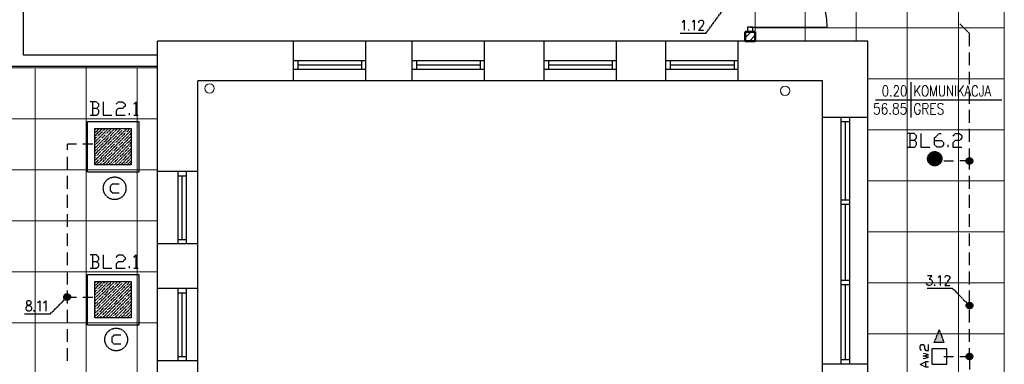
# Model space of a CAD drawing. Header units: millimetres. Extents: x -523 to 1404227, y -783705 to 1038705.
# Tile 486 of 508: x 893027 to 904593, y 229653 to 233706. Entities that reach past the tile are written whole.
import ezdxf
from ezdxf.enums import TextEntityAlignment as Align

# ---------------------------------------------------------------- set-up
doc = ezdxf.new("R2010")
doc.units = ezdxf.units.MM
doc.linetypes.add('ACAD_ISO08W100', pattern=[36, 24, -3, 6, -3])
doc.layers.add('!!ELEKTRYKA', color=7, linetype='Continuous')
doc.styles.add('ROMANS', font='romans', dxfattribs={"width": 0.7})

# ---------------------------------------------------------------- blocks, each defined once
blk = doc.blocks.new('bikmet')
blk.add_line((0, 1.65), (0, -1.65))
at = {"style": 'ROMANS', "width": 0.8}
blk.add_attdef('NRPOM', text='', height=1, dxfattribs=at).set_placement((-0.333, 0.333), align=Align.RIGHT)
blk.add_attdef('NWAPOM', (0.25, 0.333), '', height=1, dxfattribs=at)
blk.add_attdef('RAREA', text='', height=1.042, dxfattribs=at).set_placement((-0.333, -0.333), align=Align.TOP_RIGHT)
blk.add_attdef('PODLOGA', text='', height=1.042, dxfattribs=at).set_placement((0.25, -0.333), align=Align.TOP_LEFT)

msp = doc.modelspace()

# ---------------------------------------------------------------- linework, layer by layer
at = {"layer": '!!ELEKTRYKA', "color": 252, "lineweight": 15, "ltscale": 15}
for p, q in [((903452.7, 245855.06), (903452.7, 219555.06)), ((904052.7, 245855.06), (904052.7, 219555.06)), ((902252.7, 241245.06), (902252.7, 233455.06)), ((902852.7, 241245.06), (902852.7, 233455.06)), ((901667.7, 234573.76), (901667.7, 233563.76)), ((901667.7, 234573.76), (901667.7, 233563.76)), ((901667.7, 233610.06), (904592.7, 233610.06)), ((894647.7, 233140.06), (886922.7, 233140.06)), ((893207.02, 225330.06), (893207.02, 233126.53)), ((893806.06, 225363.86), (893806.06, 233160.33)), ((894405.68, 225342.26), (894405.68, 233138.74)), ((902987.7, 233010.06), (904592.7, 233010.06)), ((894647.7, 232540.06), (886922.7, 232540.06)), ((902987.7, 232410.06), (904592.7, 232410.06)), ((894647.7, 231940.06), (886922.7, 231940.06)), ((902987.7, 231810.06), (904592.7, 231810.06)), ((894647.7, 231340.06), (886922.7, 231340.06)), ((902987.7, 231210.06), (904592.7, 231210.06)), ((894647.7, 230740.06), (886922.7, 230740.06)), ((902987.7, 230610.06), (904592.7, 230610.06)), ((894647.7, 230140.06), (887092.7, 230140.06)), ((902987.7, 230010.06), (904592.7, 230010.06))]:
    msp.add_line(p, q, dxfattribs=at)
at = {"layer": '!!ELEKTRYKA', "color": 252, "lineweight": 20}
for p, q in [((904592.7, 236772.51), (904592.7, 227235.06)), ((901467.7, 233455.06), (901547.7, 233455.06))]:
    msp.add_line(p, q, dxfattribs=at)
at = {"layer": '!!ELEKTRYKA', "color": 252, "ltscale": 10}
msp.add_line((893072.7, 233290.06), (893072.7, 234500.06), dxfattribs=at)
at = {"layer": '!!ELEKTRYKA', "color": 252, "lineweight": 50}
for p, q in [((901547.7, 233563.76), (901547.7, 233455.06)), ((901547.7, 233563.76), (901667.7, 233563.76)), ((901547.7, 233455.06), (901547.7, 233563.76)), ((901667.7, 233563.76), (901667.7, 233455.06)), ((901667.7, 233563.76), (901667.7, 233455.06)), ((901667.7, 233455.06), (901547.7, 233455.06))]:
    msp.add_line(p, q, dxfattribs=at)
at = {"layer": '!!ELEKTRYKA', "color": 252, "linetype": 'Continuous', "lineweight": 18}
for p, q in [((901547.7, 233491.7), (901619.75, 233563.76)), ((901600.85, 233455.06), (901667.7, 233521.9))]:
    msp.add_line(p, q, dxfattribs=at)
at = {"layer": '!!ELEKTRYKA', "color": 252}
for p, q in [((901637.7, 233618.76), (901577.7, 233618.76)), ((901577.7, 233618.76), (901577.7, 233563.76)), ((901577.7, 233563.76), (901637.7, 233563.76)), ((901637.7, 233563.76), (901637.7, 233618.76)), ((894647.7, 225330.06), (894647.7, 233455.06)), ((902987.7, 233455.06), (894647.7, 233455.06)), ((896242.7, 232985.06), (896242.7, 233455.06)), ((897092.7, 232985.06), (897092.7, 233455.06)), ((897637.7, 232985.06), (897637.7, 233455.06)), ((898487.7, 232985.06), (898487.7, 233455.06)), ((899187.7, 232985.06), (899187.7, 233455.06)), ((900037.7, 232985.06), (900037.7, 233455.06)), ((900617.7, 232985.06), (900617.7, 233455.06)), ((901467.7, 232985.06), (901467.7, 233455.06)), ((902987.7, 227941.72), (902987.7, 233455.06)), ((894647.7, 233290.06), (893072.7, 233290.06)), ((897092.7, 233220.06), (896242.7, 233220.06)), ((896292.7, 233220.06), (896292.7, 233120.06)), ((897042.7, 233170.06), (896292.7, 233170.06)), ((897042.7, 233220.06), (897042.7, 233120.06)), ((898487.7, 233220.06), (897637.7, 233220.06)), ((897687.7, 233220.06), (897687.7, 233120.06)), ((898437.7, 233170.06), (897687.7, 233170.06)), ((898437.7, 233220.06), (898437.7, 233120.06)), ((900037.7, 233220.06), (899187.7, 233220.06)), ((899237.7, 233220.06), (899237.7, 233120.06)), ((899987.7, 233170.06), (899237.7, 233170.06)), ((899987.7, 233220.06), (899987.7, 233120.06)), ((901467.7, 233220.06), (900617.7, 233220.06)), ((900667.7, 233220.06), (900667.7, 233120.06)), ((901417.7, 233170.06), (900667.7, 233170.06)), ((901417.7, 233220.06), (901417.7, 233120.06)), ((894647.7, 233155.06), (892894.88, 233155.06)), ((897092.7, 233120.06), (896242.7, 233120.06)), ((898487.7, 233120.06), (897637.7, 233120.06)), ((900037.7, 233120.06), (899187.7, 233120.06)), ((901467.7, 233120.06), (900617.7, 233120.06)), ((902457.7, 232985.06), (895117.7, 232985.06)), ((895117.7, 232570.06), (895117.7, 232985.06)), ((902457.7, 227941.72), (902457.7, 232985.06)), ((903079.97, 232763.33), (904563.74, 232763.33)), ((895117.7, 225575.06), (895117.7, 232570.06)), ((902987.7, 232555.06), (902457.7, 232555.06)), ((902672.7, 232555.06), (902672.7, 229655.06)), ((902772.7, 232505.06), (902672.7, 232505.06)), ((902722.7, 232505.06), (902722.7, 231586.72)), ((902772.7, 232555.06), (902772.7, 229655.06)), ((895117.7, 231920.06), (894647.7, 231920.06)), ((894882.7, 231920.06), (894882.7, 231070.06)), ((894982.7, 231920.06), (894982.7, 231070.06)), ((894882.7, 231870.06), (894982.7, 231870.06)), ((894932.7, 231870.06), (894932.7, 231120.06)), ((902672.7, 231586.72), (902772.7, 231586.72)), ((902672.7, 231536.72), (902772.7, 231536.72)), ((902722.7, 231536.72), (902722.7, 230643.39)), ((894882.7, 231120.06), (894982.7, 231120.06)), ((895117.7, 231070.06), (894647.7, 231070.06)), ((902672.7, 230643.39), (902772.7, 230643.39)), ((895117.7, 230545.06), (894647.7, 230545.06)), ((894882.7, 230545.06), (894882.7, 229695.06)), ((894982.7, 230545.06), (894982.7, 229695.06)), ((894982.7, 230535.06), (894982.7, 229705.06)), ((902672.7, 230593.39), (902772.7, 230593.39)), ((902722.7, 230593.39), (902722.7, 229705.06)), ((894882.7, 230495.06), (894982.7, 230495.06)), ((894932.7, 230495.06), (894932.7, 229745.06)), ((895117.7, 229695.06), (894647.7, 229695.06)), ((894882.7, 229745.06), (894982.7, 229745.06)), ((902772.7, 229705.06), (902672.7, 229705.06)), ((902987.7, 229655.06), (902457.7, 229655.06))]:
    msp.add_line(p, q, dxfattribs=at)
at = {"layer": '!!ELEKTRYKA', "color": 252, "extrusion": (0, 0, -1)}
msp.add_line((901607.7, 233618.76), (902507.7, 233618.76), dxfattribs=at)
at = {"layer": '!!ELEKTRYKA', "color": 7}
msp.add_line((903079.97, 232763.33), (904563.74, 232763.33), dxfattribs=at)
at = {"layer": '!!ELEKTRYKA', "color": 1, "linetype": 'ACAD_ISO08W100', "lineweight": -3}
for points in [[(901085.21, 233542.92), (901381.67, 233945.1)], [(900810.57, 233678.31), (900819.08, 233682.5), (900831.52, 233699.45), (900831.52, 233580.89)], [(900928.57, 233678.38), (900937.07, 233682.63), (900949.5, 233699.57), (900949.5, 233581.07)], [(901004.95, 233669.86), (901004.95, 233678.29), (901009.52, 233686.79), (901013.44, 233695.22), (901026.51, 233699.47), (901043.51, 233699.47), (901052, 233695.22), (901055.92, 233686.79), (901060.5, 233678.29), (901060.5, 233665.62), (901055.92, 233652.87), (901047.43, 233635.95), (901001.03, 233580.92), (901064.42, 233580.92)], [(901085.61, 233542.87), (900785.04, 233542.87)], [(900886.26, 233589.44), (900882.34, 233585.19), (900886.26, 233580.94), (900890.84, 233585.19)]]:
    msp.add_lwpolyline(points, dxfattribs=at)
at = {"layer": '!!ELEKTRYKA', "color": 5, "linetype": 'ACAD_ISO08W100', "lineweight": -3}
for points in [[(904184.62, 233394.66), (904184.62, 233542.8), (904070.37, 233657.1)], [(904184.23, 233170.34), (904184.23, 233318.57)], [(904184.23, 232945.98), (904184.23, 233094.14)], [(904184.23, 232717.37), (904184.23, 232869.78)], [(893930.87, 232662.34), (893956.67, 232687.72), (893956.67, 232713.1), (893930.87, 232738.49), (893854.86, 232738.49)], [(893880.39, 232738.49), (893880.39, 232581.83)], [(894007.36, 232738.49), (894007.36, 232581.87), (894109.04, 232581.87)], [(894159.86, 232713.09), (894185.6, 232738.48), (894236.37, 232738.48), (894265.58, 232713.09), (894265.58, 232687.64), (894236.37, 232662.25), (894185.6, 232662.25), (894159.86, 232636.87), (894159.86, 232581.86), (894265.58, 232581.86)], [(894366.88, 232713.13), (894392.56, 232738.53), (894392.56, 232581.92)], [(893854.86, 232581.86), (893930.87, 232581.86), (893956.67, 232607.25), (893956.67, 232636.88), (893930.87, 232662.34), (893879.96, 232662.34)], [(894316.5, 232581.85), (894316.5, 232607.2)], [(904184.23, 232493), (904184.23, 232645.41)], [(894367.3, 232581.83), (894418.19, 232581.83)], [(893910.38, 232412.52), (893926.77, 232425.2)], [(893910.38, 232340.55), (893998.75, 232425.2)], [(893910.38, 232268.58), (894070.72, 232425.2)], [(893910.38, 232196.6), (894142.69, 232425.2)], [(893910.38, 232124.63), (894214.66, 232425.2)], [(893910.38, 232052.66), (894286.63, 232425.2)], [(893918.22, 232382.88), (893960.98, 232425.2)], [(893926.77, 231997.65), (894337.94, 232408.24)], [(893952.43, 232344.75), (893998.75, 232391.36)], [(894007.3, 232399.84), (894007.3, 232404.04)], [(894015.85, 232408.24), (894032.95, 232425.2)], [(894041.5, 232361.71), (894041.5, 232365.92)], [(894050.05, 232370.19), (894096.37, 232416.72)], [(894087.82, 232336.27), (894134.14, 232382.88)], [(894142.69, 232391.36), (894142.69, 232395.56)], [(894151.24, 232399.84), (894176.89, 232425.2)], [(894176.89, 232353.23), (894176.89, 232357.44)], [(894185.45, 232361.71), (894231.76, 232408.24)], [(894223.21, 232327.86), (894265.97, 232370.19)], [(894240.32, 232416.72), (894240.32, 232421)], [(894273.81, 232382.88), (894273.81, 232387.08)], [(894286.63, 232391.36), (894320.84, 232425.2)], [(894320.84, 232353.23), (894337.94, 232370.19)], [(903536.67, 232285.55), (903562.21, 232315.17), (903562.21, 232340.58), (903536.67, 232365.99), (903456.23, 232365.99)], [(903481.76, 232365.96), (903481.76, 232205.11)], [(903612.87, 232365.97), (903612.87, 232205.14), (903723.16, 232205.14)], [(903773.65, 232285.59), (903853.85, 232285.59), (903879.31, 232260.13), (903879.31, 232234.74), (903853.85, 232205.14), (903803.57, 232205.14), (903773.65, 232234.74), (903773.65, 232315.19), (903828.39, 232365.98), (903853.85, 232365.98)], [(903989.64, 232340.61), (904015.05, 232365.95), (904065.86, 232365.95), (904095.71, 232340.61), (904095.71, 232315.2), (904065.86, 232285.54), (904015.05, 232285.54), (903989.64, 232260.13), (903989.64, 232205.12), (904095.71, 232205.12)], [(904184.23, 232268.64), (904184.23, 232421.04)], [(893693.42, 232243.27), (893583.67, 232243.27), (893583.67, 232171.27)], [(893884.43, 232243.26), (893769.98, 232243.26)], [(893910.38, 232302.42), (893935.33, 232327.86)], [(893918.22, 232238.93), (893918.22, 232243.14)], [(893926.77, 232247.41), (893969.53, 232289.74)], [(893943.88, 232336.27), (893943.88, 232340.55)], [(893960.98, 232209.29), (894007.3, 232255.89)], [(893978.08, 232298.22), (893978.08, 232302.42)], [(893990.19, 232310.9), (894032.95, 232353.23)], [(893998.75, 231997.65), (894337.94, 232336.27)], [(894015.85, 232264.3), (894015.85, 232268.58)], [(894024.4, 232272.78), (894070.72, 232319.38)], [(894062.17, 232238.93), (894104.92, 232281.26)], [(894070.72, 231997.65), (894337.94, 232264.3)], [(894079.27, 232327.86), (894079.27, 232332.07)], [(894096.37, 232200.81), (894142.69, 232247.41)], [(894113.47, 232289.74), (894113.47, 232293.94)], [(894122.02, 232298.22), (894168.34, 232344.75)], [(894151.24, 232255.89), (894151.24, 232260.1)], [(894159.79, 232264.3), (894206.11, 232310.9)], [(894194, 232230.45), (894240.32, 232272.78)], [(894214.66, 232319.38), (894214.66, 232323.59)], [(894231.76, 232192.33), (894273.81, 232238.93)], [(894248.87, 232281.26), (894248.87, 232285.46)], [(894257.42, 232289.74), (894303.74, 232336.27)], [(894286.63, 232247.41), (894286.63, 232251.62)], [(894295.19, 232255.89), (894337.94, 232298.22)], [(894312.29, 232344.75), (894312.29, 232349.03)], [(903456.23, 232205.1), (903536.67, 232205.1), (903562.21, 232234.73), (903562.21, 232260.14), (903536.67, 232285.55), (903481.77, 232285.55)], [(893910.38, 232158.48), (893943.88, 232192.33)], [(893935.33, 232111.95), (893978.08, 232158.48)], [(893952.43, 232200.81), (893952.43, 232205.08)], [(893990.19, 232166.96), (893990.19, 232171.16)], [(893998.75, 232175.44), (894041.5, 232217.77)], [(894024.4, 232128.84), (894024.4, 232133.11)], [(894032.95, 232137.32), (894079.27, 232183.92)], [(894050.05, 232230.45), (894050.05, 232234.73)], [(894070.72, 232103.47), (894113.47, 232145.8)], [(894087.82, 232192.33), (894087.82, 232196.6)], [(894122.02, 232158.48), (894122.02, 232162.76)], [(894134.14, 232166.96), (894176.89, 232209.29)], [(894142.69, 231997.65), (894337.94, 232192.33)], [(894159.79, 232120.43), (894159.79, 232124.63)], [(894168.34, 232128.84), (894214.66, 232175.44)], [(894185.45, 232217.77), (894185.45, 232221.97)], [(894206.11, 232094.99), (894248.87, 232137.32)], [(894223.21, 232183.92), (894223.21, 232188.12)], [(894257.42, 232145.8), (894257.42, 232150)], [(894265.97, 232158.48), (894312.29, 232200.81)], [(894303.74, 232120.43), (894337.94, 232158.48)], [(894320.84, 232209.29), (894320.84, 232213.56)], [(894329.39, 232217.77), (894337.94, 232230.45)], [(903934.43, 232205.15), (903934.43, 232234.77)], [(904184.23, 232044.27), (904184.23, 232192.43)], [(893583.67, 232095.08), (893583.67, 231942.69)], [(893910.38, 232086.51), (893918.22, 232094.99)], [(893910.38, 232014.54), (893952.43, 232056.86)], [(893926.77, 232103.47), (893926.77, 232107.67)], [(893960.98, 232065.34), (893960.98, 232069.62)], [(893965.25, 231997.65), (893990.19, 232023.02)], [(893969.53, 232073.82), (894015.85, 232120.43)], [(893998.75, 232031.5), (893998.75, 232035.7)], [(894007.3, 232039.98), (894050.05, 232086.51)], [(894041.5, 232001.85), (894087.82, 232048.45)], [(894062.17, 232094.99), (894062.17, 232099.19)], [(894096.37, 232056.86), (894096.37, 232061.14)], [(894104.92, 232065.34), (894151.24, 232111.95)], [(894109.2, 231997.65), (894122.02, 232014.54)], [(894134.14, 232023.02), (894134.14, 232027.29)], [(894142.69, 232031.5), (894185.45, 232073.82)], [(894181.17, 231997.65), (894223.21, 232039.98)], [(894194, 232086.51), (894194, 232090.78)], [(894214.66, 231997.65), (894337.94, 232120.43)], [(894231.76, 232048.45), (894231.76, 232052.66)], [(894240.32, 232056.86), (894286.63, 232103.47)], [(894265.97, 232014.54), (894265.97, 232018.81)], [(894273.81, 232023.02), (894320.84, 232065.34)], [(894286.63, 231997.65), (894337.94, 232048.45)], [(894295.19, 232111.95), (894295.19, 232116.15)], [(894325.11, 231997.65), (894337.94, 232014.54)], [(894329.39, 232073.82), (894329.39, 232078.03)], [(894337.94, 232086.51), (894337.94, 232090.78)], [(903994.06, 232044.16), (903884.06, 232044.16)], [(904184.62, 231942.58), (904184.62, 232044.2), (904070.37, 232044.2)], [(894253.14, 231997.65), (894257.42, 232001.85)], [(893583.67, 231870.7), (893583.67, 231718.31)], [(904184.23, 231718.28), (904184.23, 231870.69)], [(894195.43, 231772.69), (894115.1, 231772.69), (894089.73, 231747.32), (894089.73, 231696.59), (894115.1, 231671.22), (894195.43, 231671.22)], [(893583.67, 231646.31), (893583.67, 231493.93)], [(904184.23, 231493.91), (904184.23, 231646.32)], [(893583.67, 231417.74), (893583.67, 231269.55)], [(904184.23, 231269.55), (904184.23, 231417.71)], [(893583.67, 231193.35), (893583.67, 231045.16)], [(904184.23, 231045.18), (904184.23, 231193.34)], [(893583.67, 230968.97), (893583.67, 230820.78)], [(904184.23, 230820.82), (904184.23, 230968.98)], [(893930.87, 230858.85), (893956.67, 230884.24), (893956.67, 230909.69), (893930.87, 230939.33), (893854.86, 230939.33)], [(893854.86, 230782.63), (893930.87, 230782.63), (893956.67, 230808.08), (893956.67, 230833.47), (893930.87, 230858.85), (893879.96, 230858.85)], [(893880.39, 230939.25), (893880.39, 230782.66)], [(894007.36, 230939.31), (894007.36, 230782.61), (894109.04, 230782.61)], [(894159.86, 230909.65), (894185.6, 230939.28), (894236.37, 230939.28), (894265.58, 230909.65), (894265.58, 230884.19), (894236.37, 230858.81), (894185.6, 230858.81), (894159.86, 230833.42), (894159.86, 230782.59), (894265.58, 230782.59)], [(894366.88, 230909.71), (894392.56, 230939.35), (894392.56, 230782.67)], [(893583.67, 230744.59), (893583.67, 230592.2)], [(894316.5, 230782.64), (894316.5, 230807.99)], [(894367.15, 230782.67), (894417.95, 230782.67)], [(904184.23, 230592.21), (904184.23, 230744.61)], [(893910.06, 230613.27), (893926.79, 230626.02)], [(893910.06, 230541.33), (893999.28, 230626.02)], [(893910.06, 230469.33), (894071.07, 230626.02)], [(893910.06, 230397.4), (894142.87, 230626.02)], [(893910.06, 230325.4), (894214.66, 230626.02)], [(893910.06, 230253.47), (894287.15, 230626.02)], [(893918.43, 230579.39), (893960.95, 230626.02)], [(894016.01, 230609.08), (894032.74, 230626.02)], [(894151.23, 230600.58), (894177.02, 230626.02)], [(894240.45, 230617.52), (894240.45, 230621.77)], [(894287.15, 230592.15), (894320.6, 230626.02)], [(903688.78, 230698.05), (903739.74, 230698.05), (903710.44, 230655.68), (903727, 230655.68), (903735.28, 230647.21), (903739.74, 230643), (903744.2, 230626.06), (903744.2, 230613.38), (903739.74, 230596.43), (903731.46, 230583.69), (903714.26, 230579.49), (903701.52, 230579.49), (903688.78, 230583.69), (903684.96, 230592.17), (903680.5, 230604.91)], [(903815.75, 230676.9), (903824.02, 230681.16), (903841.2, 230698.09), (903841.2, 230579.56)], [(903896.79, 230672.58), (903896.79, 230676.84), (903900.61, 230689.55), (903905.06, 230693.75), (903913.32, 230698.01), (903930.49, 230698.01), (903938.75, 230693.75), (903943.2, 230689.55), (903951.47, 230676.84), (903951.47, 230664.12), (903943.2, 230655.67), (903934.94, 230638.69), (903892.34, 230579.44), (903955.92, 230579.44)], [(893583.67, 230520.2), (893583.67, 230444.01), (893693.42, 230444.01)], [(893910.06, 230503.21), (893935.16, 230528.65)], [(893926.79, 230198.4), (894337.33, 230609.08)], [(893944.22, 230537.08), (893944.22, 230541.33)], [(893952.58, 230545.59), (893999.28, 230592.15)], [(893990.22, 230507.46), (894032.74, 230554.02)], [(893999.28, 230198.4), (894337.33, 230537.08)], [(894007.65, 230600.58), (894007.65, 230604.83)], [(894024.37, 230473.58), (894071.07, 230520.14)], [(894041.1, 230562.45), (894041.1, 230566.71)], [(894049.47, 230570.96), (894096.17, 230617.52)], [(894079.44, 230528.65), (894079.44, 230532.83)], [(894087.8, 230537.08), (894134.5, 230579.39)], [(894121.96, 230498.96), (894167.96, 230545.59)], [(894142.87, 230592.15), (894142.87, 230596.33)], [(894159.59, 230465.15), (894206.29, 230507.46)], [(894177.02, 230554.02), (894177.02, 230558.27)], [(894185.38, 230562.45), (894232.08, 230609.08)], [(894214.66, 230520.14), (894214.66, 230524.4)], [(894223.02, 230528.65), (894265.54, 230570.96)], [(894257.18, 230490.52), (894303.88, 230537.08)], [(894273.9, 230579.39), (894273.9, 230583.64)], [(894312.24, 230545.59), (894312.24, 230549.77)], [(894320.6, 230554.02), (894337.33, 230570.96)], [(903985.32, 230545.61), (903684.64, 230545.61)], [(903777.79, 230592.18), (903769.51, 230583.71), (903777.79, 230579.45), (903782.24, 230583.71)], [(903985.5, 230545.6), (904184.32, 230342.4)], [(904184.23, 230367.84), (904184.23, 230520.25)], [(893236.57, 230376.29), (893244.99, 230384.77), (893261.82, 230401.67), (893261.82, 230278.9)], [(893308.34, 230376.32), (893320.95, 230384.8), (893333.57, 230401.75), (893333.57, 230278.92)], [(893384.94, 230245.02), (893583.8, 230443.96)], [(893583.67, 230444.01), (893583.67, 230367.82)], [(893769.98, 230444.01), (893884.43, 230444.01)], [(893910.06, 230359.27), (893944.22, 230393.15)], [(893918.43, 230435.46), (893918.43, 230439.71)], [(893926.79, 230448.21), (893969.31, 230490.52)], [(893952.58, 230401.58), (893952.58, 230405.84)], [(893960.95, 230410.09), (894007.65, 230456.65)], [(893977.67, 230498.96), (893977.67, 230503.21)], [(893999.28, 230376.21), (894041.1, 230418.52)], [(894016.01, 230465.15), (894016.01, 230469.33)], [(894049.47, 230427.02), (894049.47, 230431.28)], [(894062.71, 230435.46), (894104.53, 230482.02)], [(894071.07, 230198.4), (894337.33, 230465.15)], [(894087.8, 230393.15), (894087.8, 230397.4)], [(894096.17, 230401.58), (894142.87, 230448.21)], [(894113.59, 230490.52), (894113.59, 230494.77)], [(894134.5, 230363.53), (894177.02, 230410.09)], [(894142.87, 230198.4), (894337.33, 230393.15)], [(894151.23, 230456.65), (894151.23, 230460.9)], [(894185.38, 230418.52), (894185.38, 230422.77)], [(894193.75, 230427.02), (894240.45, 230473.58)], [(894223.02, 230384.72), (894223.02, 230388.9)], [(894232.08, 230393.15), (894273.9, 230435.46)], [(894248.81, 230482.02), (894248.81, 230486.27)], [(894265.54, 230355.02), (894312.24, 230401.58)], [(894287.15, 230448.21), (894287.15, 230452.4)], [(894295.51, 230456.65), (894337.33, 230498.96)], [(894320.6, 230410.09), (894320.6, 230414.34)], [(894328.97, 230418.52), (894337.33, 230427.02)], [(893194.55, 230291.55), (893190.34, 230287.34), (893194.55, 230278.85), (893202.97, 230287.34)], [(893583.67, 230295.89), (893583.67, 230143.43)], [(893910.06, 230287.34), (893918.43, 230295.78)], [(893926.79, 230304.28), (893926.79, 230308.46)], [(893935.16, 230312.71), (893977.67, 230355.02)], [(893969.31, 230274.59), (894016.01, 230321.15)], [(893990.22, 230363.53), (893990.22, 230367.78)], [(894007.65, 230240.71), (894049.47, 230283.09)], [(894024.37, 230329.65), (894024.37, 230333.9)], [(894032.74, 230338.09), (894079.44, 230384.72)], [(894062.71, 230295.78), (894062.71, 230300.03)], [(894071.07, 230304.28), (894113.59, 230346.59)], [(894104.53, 230266.15), (894151.23, 230312.71)], [(894121.96, 230355.02), (894121.96, 230359.27)], [(894142.87, 230232.28), (894185.38, 230274.59)], [(894159.59, 230321.15), (894159.59, 230325.4)], [(894167.96, 230329.65), (894214.66, 230376.21)], [(894193.75, 230283.09), (894193.75, 230287.34)], [(894206.29, 230295.78), (894248.81, 230338.09)], [(894214.66, 230198.4), (894337.33, 230321.15)], [(894240.45, 230257.65), (894287.15, 230304.28)], [(894257.18, 230346.59), (894257.18, 230350.84)], [(894295.51, 230312.71), (894295.51, 230316.97)], [(894303.88, 230321.15), (894337.33, 230355.02)], [(894328.97, 230274.59), (894328.97, 230278.84)], [(894337.33, 230283.09), (894337.33, 230287.34)], [(904184.23, 230143.48), (904184.23, 230295.88)], [(893384.56, 230245.06), (893084.07, 230245.06)], [(893910.06, 230215.34), (893952.58, 230257.65)], [(893960.95, 230266.15), (893960.95, 230270.41)], [(893965.13, 230198.4), (893990.22, 230223.85)], [(893999.28, 230232.28), (893999.28, 230236.53)], [(894041.1, 230202.66), (894087.8, 230249.22)], [(894096.17, 230257.65), (894096.17, 230261.9)], [(894108.71, 230198.4), (894121.96, 230211.09)], [(894134.5, 230223.85), (894134.5, 230228.03)], [(894181.2, 230198.4), (894223.02, 230240.71)], [(894232.08, 230249.22), (894232.08, 230253.47)], [(894252.99, 230198.4), (894257.18, 230202.66)], [(894265.54, 230211.09), (894265.54, 230215.34)], [(894273.9, 230223.85), (894320.6, 230266.15)], [(894287.15, 230198.4), (894337.33, 230249.22)], [(894324.79, 230198.4), (894337.33, 230211.09)], [(893583.67, 230067.24), (893583.67, 229919.05)], [(904184.23, 229919.11), (904184.23, 230067.27)], [(894213.38, 229994.7), (894133.05, 229994.7), (894107.68, 229969.33), (894107.68, 229918.6), (894133.05, 229893.23), (894213.38, 229893.23)], [(893583.67, 229842.86), (893583.67, 229694.74)], [(904184.23, 229745.53), (904184.23, 229842.91)], [(903884.06, 229745.41), (903994.06, 229745.41)], [(904070.37, 229745.39), (904184.62, 229745.39), (904184.62, 229593.01)]]:
    msp.add_lwpolyline(points, dxfattribs=at)
for points in [[(893825.19, 232509.94), (894426.46, 232509.94), (894426.46, 231912.99), (893825.19, 231912.99)], [(893910.06, 232425.21), (894337.33, 232425.21), (894337.33, 231997.6), (893910.06, 231997.6)], [(893825.19, 230710.73), (894426.46, 230710.73), (894426.46, 230113.78), (893825.19, 230113.78)], [(893910.06, 230626.02), (894337.33, 230626.02), (894337.33, 230198.4), (893910.06, 230198.4)], [(893122.38, 230401.62), (893109.75, 230393.2), (893105.54, 230384.71), (893105.54, 230372), (893109.75, 230359.3), (893118.17, 230355.08), (893135.02, 230346.59), (893151.87, 230342.38), (893160.29, 230329.67), (893164.5, 230321.18), (893164.5, 230304.26), (893160.29, 230291.55), (893156.08, 230287.34), (893143.44, 230278.85), (893122.38, 230278.85), (893109.75, 230287.34), (893105.54, 230291.55), (893101.32, 230304.26), (893101.32, 230321.18), (893105.54, 230329.67), (893113.96, 230342.38), (893126.6, 230346.59), (893147.65, 230355.08), (893156.08, 230359.3), (893160.29, 230372), (893160.29, 230384.71), (893156.08, 230393.2), (893143.44, 230401.62)], [(893609.35, 230414.38), (893600.96, 230410.12), (893596.76, 230405.92), (893588.37, 230405.92), (893579.28, 230405.92), (893570.89, 230405.92), (893566.69, 230410.12), (893558.3, 230414.38), (893554.11, 230418.58), (893549.91, 230427.04), (893545.72, 230431.3), (893545.72, 230439.76), (893545.72, 230448.23), (893545.72, 230456.69), (893549.91, 230460.95), (893554.11, 230469.41), (893558.3, 230473.61), (893562.5, 230477.87), (893570.89, 230482.07), (893579.28, 230482.07), (893588.37, 230482.07), (893592.57, 230482.07), (893600.96, 230477.87), (893609.35, 230473.61), (893613.54, 230469.41), (893617.74, 230465.15), (893621.94, 230456.69), (893621.94, 230448.23), (893621.94, 230439.76), (893621.94, 230435.57), (893617.74, 230427.04), (893613.54, 230418.58)], [(904209.7, 230312.75), (904201.46, 230308.5), (904197.02, 230308.5), (904188.77, 230304.31), (904179.89, 230304.31), (904171.65, 230308.5), (904167.21, 230308.5), (904158.96, 230312.75), (904154.52, 230317), (904150.72, 230325.43), (904146.28, 230333.93), (904146.28, 230338.18), (904146.28, 230346.62), (904146.28, 230355.11), (904150.72, 230363.55), (904154.52, 230367.8), (904158.96, 230372.05), (904163.4, 230376.23), (904171.65, 230380.48), (904179.89, 230384.73), (904184.33, 230384.73), (904192.58, 230380.48), (904201.46, 230380.48), (904205.26, 230376.23), (904214.14, 230367.8), (904217.95, 230363.55), (904222.39, 230355.11), (904222.39, 230350.86), (904222.39, 230342.37), (904222.39, 230333.93), (904217.95, 230325.43), (904214.14, 230321.25)]]:
    msp.add_lwpolyline(points, close=True, dxfattribs=at)
at = {"layer": '!!ELEKTRYKA', "color": 30, "linetype": 'ACAD_ISO08W100', "lineweight": -3}
for points in [[(903769.51, 229910.59), (903828.71, 230058.77), (903884.09, 229910.59)], [(903739.84, 229656.6), (903917.48, 229656.6), (903917.48, 229834.37), (903739.84, 229834.37)]]:
    msp.add_lwpolyline(points, close=True, dxfattribs=at)
for points in [[(903621.8, 229817.41), (903604.59, 229834.37), (903604.59, 229868.22), (903621.8, 229885.12), (903638.38, 229885.12), (903655.59, 229868.22), (903655.59, 229834.37), (903672.17, 229817.41), (903702.13, 229817.41), (903702.13, 229885.12)], [(903638.4, 229720.06), (903702.14, 229737.01), (903638.4, 229749.69), (903702.14, 229766.65), (903638.4, 229783.54)], [(903702.13, 229618.44), (903672.17, 229618.44), (903604.59, 229652.29), (903672.17, 229686.14), (903702.13, 229686.14)], [(903672.22, 229618.43), (903672.22, 229686.22)]]:
    msp.add_lwpolyline(points, dxfattribs=at)
at = {"layer": '!!ELEKTRYKA', "color": 252, "linetype": 'Continuous', "lineweight": 20, "ltscale": 25}
for centre in [(895256.83, 232897.89), (902018.34, 232870.33)]:
    msp.add_circle(centre, 55, dxfattribs=at)
at = {"layer": '!!ELEKTRYKA', "color": 5, "linetype": 'ACAD_ISO08W100', "lineweight": -3}
for centre, radius in [((903775.19, 232071.33), 83.42), ((903775, 232072.13), 70.88), ((904183.03, 232044.47), 38.33), ((904183.03, 232044.47), 38.33), ((894142.39, 231723.25), 133.15), ((893582.58, 230444.24), 38.33), ((893582.58, 230444.24), 38.33), ((894160.34, 229945.26), 133.15), ((904183.04, 229745.73), 38.36), ((904183.04, 229745.73), 38.36)]:
    msp.add_circle(centre, radius, dxfattribs=at)
at = {"layer": '!!ELEKTRYKA', "color": 252, "extrusion": (0, 0, -1)}
msp.add_arc((-901607.7, 233618.76), 900, 90, 180, dxfattribs=at)
at = {"layer": '!!ELEKTRYKA', "color": 5, "linetype": 'ACAD_ISO08W100', "lineweight": -3}
for points in [[(903727.05, 232124.76), (903824.48, 232120.49), (903722.59, 232120.49)], [(903735.7, 232128.82), (903820.39, 232124.62), (903727.42, 232124.62)], [(903727.42, 232124.62), (903820.39, 232124.62), (903824.85, 232120.35)], [(903740.16, 232133.12), (903815.93, 232128.91), (903735.7, 232128.91)], [(903735.7, 232128.91), (903815.93, 232128.91), (903820.39, 232124.65)], [(903744.3, 232137.4), (903811.79, 232133.13), (903739.84, 232133.13)], [(903739.84, 232133.13), (903811.79, 232133.13), (903816.24, 232128.93)], [(903743.98, 232137.41), (903803.19, 232137.41), (903811.47, 232133.15)], [(903760.54, 232141.71), (903794.92, 232137.44), (903752.26, 232137.44)], [(903761.23, 232141.58), (903791.15, 232141.58), (903794.97, 232137.31)], [(903706.35, 232086.53), (903845.84, 232078.06), (903701.89, 232078.06)], [(903701.89, 232078.06), (903845.84, 232069.59), (903701.89, 232069.59)], [(903701.89, 232078.06), (903845.84, 232078.06), (903845.84, 232069.59)], [(903701.89, 232069.59), (903845.84, 232065.39), (903701.89, 232065.39)], [(903701.89, 232069.59), (903845.84, 232069.59), (903845.84, 232065.39)], [(903701.89, 232065.39), (903845.84, 232056.91), (903706.35, 232056.91)], [(903701.89, 232065.39), (903845.84, 232065.39), (903845.84, 232056.91)], [(903710.49, 232099.29), (903841.69, 232090.82), (903706.03, 232090.82)], [(903706.03, 232090.82), (903845.51, 232086.55), (903706.03, 232086.55)], [(903706.03, 232090.82), (903841.69, 232090.82), (903845.51, 232086.55)], [(903706.03, 232086.55), (903845.51, 232086.55), (903845.51, 232078.08)], [(903706.03, 232056.93), (903841.69, 232052.73), (903706.03, 232052.73)], [(903706.03, 232056.93), (903845.51, 232056.93), (903841.69, 232052.73)], [(903706.03, 232052.73), (903841.69, 232044.26), (903710.49, 232044.26)], [(903706.03, 232052.73), (903841.69, 232052.73), (903841.69, 232044.26)], [(903714.63, 232111.98), (903836.91, 232103.51), (903710.17, 232103.51)], [(903710.17, 232103.51), (903841.37, 232099.3), (903710.17, 232099.3)], [(903710.17, 232103.51), (903836.91, 232103.51), (903841.37, 232099.3)], [(903710.17, 232099.3), (903841.37, 232099.3), (903841.37, 232090.83)], [(903710.17, 232044.28), (903836.91, 232040.01), (903710.17, 232040.01)], [(903710.17, 232044.28), (903841.37, 232044.28), (903836.91, 232040.01)], [(903710.17, 232040.01), (903833.09, 232031.54), (903714.63, 232031.54)], [(903710.17, 232040.01), (903836.91, 232040.01), (903833.09, 232031.54)], [(903718.77, 232116.26), (903832.76, 232111.99), (903714.31, 232111.99)], [(903714.31, 232111.99), (903832.76, 232111.99), (903837.22, 232103.52)], [(903714.31, 232031.56), (903828.31, 232027.35), (903718.77, 232027.35)], [(903714.31, 232031.56), (903832.76, 232031.56), (903828.31, 232027.35)], [(903722.91, 232120.48), (903828.62, 232116.28), (903718.45, 232116.28)], [(903718.45, 232116.28), (903828.62, 232116.28), (903832.44, 232112.01)], [(903718.45, 232027.37), (903824.16, 232023.11), (903722.91, 232023.11)], [(903718.45, 232027.37), (903828.62, 232027.37), (903824.16, 232023.11)], [(903722.59, 232120.49), (903824.48, 232120.49), (903828.3, 232116.29)], [(903722.59, 232023.13), (903820.02, 232018.92), (903727.05, 232018.92)], [(903722.59, 232023.13), (903824.48, 232023.13), (903820.02, 232018.92)], [(903727.42, 232018.79), (903816.57, 232014.52), (903735.7, 232014.52)], [(903727.42, 232018.79), (903820.39, 232018.79), (903816.57, 232014.52)], [(903735.7, 232014.56), (903812.11, 232010.36), (903740.16, 232010.36)], [(903735.7, 232014.56), (903815.93, 232014.56), (903812.11, 232010.36)], [(903739.84, 232010.37), (903803.51, 232006.17), (903744.3, 232006.17)], [(903739.84, 232010.37), (903811.79, 232010.37), (903803.51, 232006.17)], [(904214.14, 232065.39), (904146.28, 232061.14), (904217.95, 232061.14)], [(904214.14, 232065.39), (904150.72, 232065.39), (904146.28, 232061.14)], [(904217.95, 232061.14), (904146.28, 232052.71), (904222.39, 232052.71)], [(904217.95, 232061.14), (904146.28, 232061.14), (904146.28, 232052.71)], [(904222.39, 232052.71), (904146.28, 232044.21), (904222.39, 232044.21)], [(904222.39, 232052.71), (904146.28, 232052.71), (904146.28, 232044.21)], [(904222.39, 232044.21), (904146.28, 232040.02), (904222.39, 232040.02)], [(904222.39, 232044.21), (904146.28, 232044.21), (904146.28, 232040.02)], [(904222.39, 232040.02), (904146.28, 232031.53), (904217.95, 232031.53)], [(904222.39, 232040.02), (904146.28, 232040.02), (904146.28, 232031.53)], [(904217.95, 232031.53), (904146.28, 232031.53), (904150.72, 232023.09)], [(904209.4, 232073.9), (904150.42, 232065.4), (904213.84, 232065.4)], [(904209.4, 232073.9), (904154.86, 232073.9), (904150.42, 232065.4)], [(904218.28, 232031.54), (904150.42, 232023.1), (904218.28, 232023.1)], [(904218.28, 232023.1), (904150.42, 232023.1), (904154.86, 232018.85)], [(904205.29, 232078.16), (904154.56, 232073.91), (904209.73, 232073.91)], [(904205.29, 232078.16), (904162.8, 232078.16), (904154.56, 232073.91)], [(904217.98, 232023.11), (904154.56, 232018.86), (904213.54, 232018.86)], [(904213.54, 232018.86), (904154.56, 232018.86), (904159, 232014.62)], [(904213.87, 232018.88), (904158.7, 232014.69), (904204.99, 232014.69)], [(904204.99, 232014.69), (904158.7, 232014.69), (904166.94, 232010.44)], [(904197.14, 232082.27), (904163.53, 232078.02), (904206.02, 232078.02)], [(904197.14, 232082.27), (904167.97, 232082.27), (904163.53, 232078.02)], [(904205.72, 232014.56), (904167.67, 232010.31), (904201.28, 232010.31)], [(904201.28, 232010.31), (904167.67, 232010.31), (904172.11, 232006.06)], [(904201.61, 232010.32), (904171.81, 232006.13), (904192.74, 232006.13)], [(903743.98, 232006.19), (903794.91, 232001.93), (903752.26, 232001.93)], [(903743.98, 232006.19), (903803.19, 232006.19), (903794.91, 232001.93)], [(903765.37, 232001.87), (903782.56, 232001.87), (903778.1, 231997.67)], [(893549.91, 230465.15), (893621.94, 230456.69), (893545.72, 230456.69)], [(893617.74, 230460.95), (893545.72, 230452.49), (893621.94, 230452.49)], [(893617.74, 230460.95), (893549.91, 230460.95), (893545.72, 230452.49)], [(893545.72, 230456.69), (893621.94, 230448.23), (893545.72, 230448.23)], [(893545.72, 230456.69), (893621.94, 230456.69), (893621.94, 230448.23)], [(893621.94, 230452.49), (893545.72, 230448.23), (893621.94, 230448.23)], [(893621.94, 230452.49), (893545.72, 230452.49), (893545.72, 230448.23)], [(893545.72, 230448.23), (893621.94, 230444.03), (893545.72, 230444.03)], [(893545.72, 230448.23), (893621.94, 230448.23), (893621.94, 230444.03)], [(893621.94, 230448.23), (893545.72, 230439.76), (893621.94, 230439.76)], [(893621.94, 230448.23), (893545.72, 230448.23), (893545.72, 230439.76)], [(893545.72, 230444.03), (893621.94, 230435.57), (893545.72, 230435.57)], [(893545.72, 230444.03), (893621.94, 230444.03), (893621.94, 230435.57)], [(893621.94, 230439.76), (893545.72, 230431.3), (893621.94, 230431.3)], [(893621.94, 230439.76), (893545.72, 230439.76), (893545.72, 230431.3)], [(893545.72, 230435.57), (893617.74, 230427.04), (893549.91, 230427.04)], [(893545.72, 230435.57), (893621.94, 230435.57), (893617.74, 230427.04)], [(893621.94, 230431.3), (893545.72, 230431.3), (893549.91, 230422.84)], [(893609.29, 230473.65), (893549.86, 230465.19), (893613.49, 230465.19)], [(893609.29, 230473.65), (893558.25, 230473.65), (893549.86, 230465.19)], [(893554.05, 230469.39), (893617.68, 230465.19), (893549.86, 230465.19)], [(893549.86, 230465.19), (893617.68, 230465.19), (893621.88, 230456.73)], [(893613.49, 230465.19), (893549.86, 230460.93), (893617.68, 230460.93)], [(893613.49, 230465.19), (893549.86, 230465.19), (893549.86, 230460.93)], [(893621.88, 230431.35), (893549.86, 230422.82), (893617.68, 230422.82)], [(893549.86, 230427.08), (893613.49, 230422.82), (893549.86, 230422.82)], [(893549.86, 230427.08), (893617.68, 230427.08), (893613.49, 230422.82)], [(893549.86, 230422.82), (893609.29, 230414.36), (893558.25, 230414.36)], [(893549.86, 230422.82), (893613.49, 230422.82), (893609.29, 230414.36)], [(893617.68, 230422.82), (893549.86, 230422.82), (893554.05, 230418.62)], [(893558.19, 230473.69), (893613.43, 230469.43), (893554, 230469.43)], [(893554, 230469.43), (893613.43, 230469.43), (893617.62, 230465.23)], [(893617.62, 230422.86), (893554, 230418.67), (893613.43, 230418.67)], [(893613.43, 230418.67), (893554, 230418.67), (893558.19, 230414.4)], [(893566.53, 230477.93), (893609.18, 230473.67), (893558.14, 230473.67)], [(893604.98, 230477.93), (893558.14, 230473.67), (893609.18, 230473.67)], [(893604.98, 230477.93), (893562.33, 230477.93), (893558.14, 230473.67)], [(893558.14, 230473.67), (893609.18, 230473.67), (893613.37, 230469.47)], [(893613.37, 230418.64), (893558.14, 230414.45), (893609.18, 230414.45)], [(893558.14, 230414.45), (893604.98, 230410.18), (893562.33, 230410.18)], [(893558.14, 230414.45), (893609.18, 230414.45), (893604.98, 230410.18)], [(893609.18, 230414.45), (893558.14, 230414.45), (893566.53, 230410.18)], [(893596.53, 230482.04), (893562.97, 230477.84), (893605.62, 230477.84)], [(893596.53, 230482.04), (893567.16, 230482.04), (893562.97, 230477.84)], [(893571.3, 230482.08), (893600.67, 230477.81), (893567.11, 230477.81)], [(893567.11, 230477.81), (893600.67, 230477.81), (893609.75, 230473.62)], [(893609.75, 230414.33), (893567.11, 230410.07), (893600.67, 230410.07)], [(893567.11, 230410.07), (893592.28, 230405.87), (893575.5, 230405.87)], [(893567.11, 230410.07), (893596.47, 230410.07), (893592.28, 230405.87)], [(893600.67, 230410.07), (893567.11, 230410.07), (893571.3, 230405.87)], [(893571.25, 230482.05), (893592.22, 230482.05), (893600.61, 230477.86)], [(893600.61, 230410.11), (893571.25, 230405.85), (893592.22, 230405.85)], [(904150.72, 230363.55), (904217.95, 230355.11), (904146.28, 230355.11)], [(904146.28, 230355.11), (904222.39, 230350.86), (904146.28, 230350.86)], [(904146.28, 230355.11), (904217.95, 230355.11), (904222.39, 230350.86)], [(904146.28, 230350.86), (904222.39, 230342.37), (904146.28, 230342.37)], [(904146.28, 230350.86), (904222.39, 230350.86), (904222.39, 230342.37)], [(904146.28, 230342.37), (904222.39, 230333.93), (904146.28, 230333.93)], [(904146.28, 230342.37), (904222.39, 230342.37), (904222.39, 230333.93)], [(904146.28, 230333.93), (904217.95, 230329.68), (904146.28, 230329.68)], [(904146.28, 230333.93), (904222.39, 230333.93), (904217.95, 230329.68)], [(904146.28, 230329.68), (904214.14, 230321.25), (904150.72, 230321.25)], [(904146.28, 230329.68), (904217.95, 230329.68), (904214.14, 230321.25)], [(904154.86, 230367.81), (904218.28, 230363.56), (904150.42, 230363.56)], [(904150.42, 230363.56), (904218.28, 230363.56), (904218.28, 230355.13)], [(904150.42, 230321.26), (904209.4, 230317.01), (904154.86, 230317.01)], [(904150.42, 230321.26), (904213.84, 230321.26), (904209.4, 230317.01)], [(904159, 230376.32), (904213.54, 230367.83), (904154.56, 230367.83)], [(904154.56, 230367.83), (904213.54, 230367.83), (904217.98, 230363.58)], [(904154.56, 230317.03), (904205.29, 230312.78), (904162.8, 230312.78)], [(904154.56, 230317.03), (904209.73, 230317.03), (904205.29, 230312.78)], [(904166.94, 230380.59), (904204.99, 230376.34), (904158.7, 230376.34)], [(904158.7, 230376.34), (904204.99, 230376.34), (904213.87, 230367.84)], [(904163.53, 230312.67), (904197.14, 230308.48), (904167.97, 230308.48)], [(904163.53, 230312.67), (904206.02, 230312.67), (904197.14, 230308.48)], [(904167.67, 230380.47), (904201.28, 230380.47), (904205.72, 230376.22)], [(904167.67, 230308.5), (904193.03, 230304.25), (904175.91, 230304.25)], [(904167.67, 230308.5), (904197.47, 230308.5), (904193.03, 230304.25)], [(904180.05, 230384.73), (904192.74, 230380.48), (904171.81, 230380.48)], [(904180.09, 230384.75), (904188.33, 230384.75), (904192.77, 230380.51)], [(904214.14, 229766.63), (904146.28, 229762.44), (904217.95, 229762.44)], [(904214.14, 229766.63), (904150.72, 229766.63), (904146.28, 229762.44)], [(904217.95, 229762.44), (904146.28, 229753.94), (904222.39, 229753.94)], [(904217.95, 229762.44), (904146.28, 229762.44), (904146.28, 229753.94)], [(904222.39, 229753.94), (904146.28, 229745.51), (904222.39, 229745.51)], [(904222.39, 229753.94), (904146.28, 229753.94), (904146.28, 229745.51)], [(904222.39, 229745.51), (904146.28, 229737.01), (904222.39, 229737.01)], [(904222.39, 229745.51), (904146.28, 229745.51), (904146.28, 229737.01)], [(904222.39, 229737.01), (904146.28, 229732.76), (904217.95, 229732.76)], [(904222.39, 229737.01), (904146.28, 229737.01), (904146.28, 229732.76)], [(904217.95, 229732.76), (904146.28, 229732.76), (904150.72, 229724.33)], [(904209.4, 229770.92), (904150.42, 229766.67), (904213.84, 229766.67)], [(904209.4, 229770.92), (904154.86, 229770.92), (904150.42, 229766.67)], [(904218.28, 229732.8), (904150.42, 229724.3), (904218.28, 229724.3)], [(904218.28, 229724.3), (904150.42, 229724.3), (904154.86, 229720.12)], [(904205.29, 229775.14), (904154.56, 229770.89), (904209.73, 229770.89)], [(904205.29, 229775.14), (904162.8, 229775.14), (904154.56, 229770.89)], [(904217.98, 229724.34), (904154.56, 229720.09), (904213.54, 229720.09)], [(904213.54, 229720.09), (904154.56, 229720.09), (904159, 229711.66)], [(904213.87, 229720.13), (904158.7, 229711.7), (904204.99, 229711.7)], [(904197.14, 229779.26), (904163.53, 229775.07), (904206.02, 229775.07)], [(904197.14, 229779.26), (904167.97, 229779.26), (904163.53, 229775.07)], [(904193.03, 229783.54), (904167.67, 229779.3), (904197.47, 229779.3)], [(904193.03, 229783.54), (904175.91, 229783.54), (904167.67, 229779.3)], [(904201.28, 229711.58), (904167.67, 229711.58), (904172.11, 229707.33)], [(904201.61, 229711.62), (904171.81, 229707.37), (904192.74, 229707.37)]]:
    msp.add_solid(points, dxfattribs=at)
at = {"layer": '!!ELEKTRYKA', "color": 30, "linetype": 'ACAD_ISO08W100', "lineweight": -3}
for points in [[(903769.51, 229910.59), (903828.71, 230058.77), (903828.71, 229910.59)], [(903828.86, 229910.59), (903828.86, 230058.75), (903884.2, 229910.59)]]:
    msp.add_solid(points, dxfattribs=at)

# ---------------------------------------------------------------- block references
at = {"layer": '!!ELEKTRYKA', "color": 18, "xscale": 125, "yscale": 125, "zscale": 125}
msp.add_blockref('bikmet', (903494.16, 232763.33), dxfattribs=at).add_auto_attribs({'NRPOM': '0.20', 'NWAPOM': 'KOMUNIKACJA', 'RAREA': '56.85', 'PODLOGA': 'GRES'})

doc.saveas('drawing.dxf')
